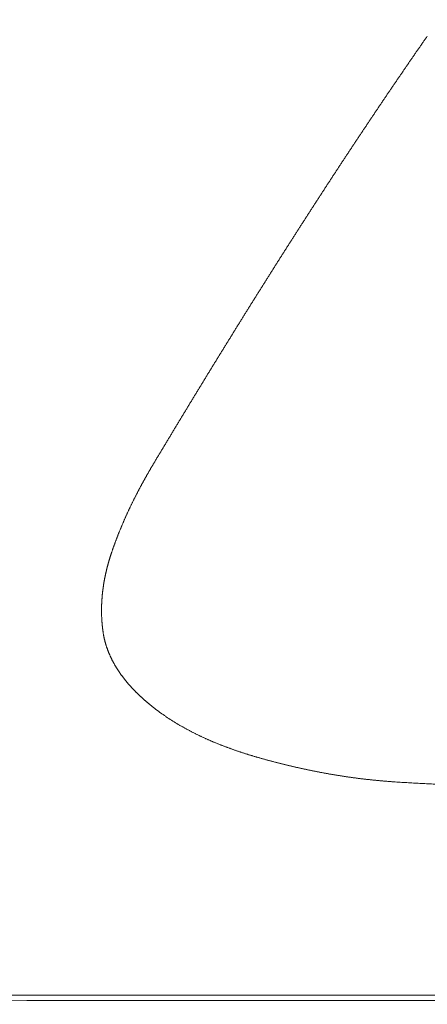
# Model space of a CAD drawing. Header units: millimetres. Extents: x 0 to 594, y 0 to 420.
# Tile 48 of 1056: x 248.26 to 249.7, y 58.02 to 61.48. Entities that reach past the tile are written whole.
import ezdxf

# ---------------------------------------------------------------- set-up
doc = ezdxf.new("R2010")
doc.units = ezdxf.units.MM
doc.layers.add('1', color=7, linetype='Continuous', true_color=0xffffff)
doc.styles.add('Arial', font='txt')
doc.dimstyles.get("Standard").update_dxf_attribs({"dimtxt": 0.18, "dimasz": 0.18, "dimexe": 0.18, "dimexo": 0.0625, "dimgap": 0.09, "dimtad": 0, "dimtih": 1, "dimtoh": 1, "dimdec": 4, "dimzin": 0, "dimdsep": 46, "dimtxsty": 'Standard', "dimcen": 0.09, "dimadec": 0, "dimazin": 0, "dimtfac": 1, "dimtdec": 4, "dimtofl": 0, "dimtmove": 0, "dimatfit": 3, "dimfxl": 0, "dimtolj": 1, "dimtzin": 0, "dimarcsym": 0})

# ---------------------------------------------------------------- blocks, each defined once
blk = doc.blocks.new('_U10')
at = {"layer": '1', "color": 18, "lineweight": 18}
for p, q in [((89.3862, 156.501), (71.7658, 156.501)), ((73.7658, 156.501), (73.7658, 109.1211)), ((276.553, 129.1958), (71.7658, 129.1958))]:
    blk.add_line(p, q, dxfattribs=at)
at = {"layer": '1', "color": 18}
for points in [[(73.7658, 156.501), (74.7037, 153.001), (72.828, 153.001)], [(73.7658, 129.1958), (72.828, 132.6958), (74.7037, 132.6958)]]:
    blk.add_solid(points, dxfattribs=at)
at = {"layer": '1', "color": 18, "linetype": 'Continuous', "lineweight": 13, "char_height": 3.5, "attachment_point": 7, "rotation": 90, "line_spacing_factor": 1.047437, "style": 'Arial'}
for s, insert in [('\\fArial|b0|i0;\\W1.0000;0.55', (76.7446, 98.6122)), ('\\fArial|b0|i0;\\W1.0000;FWD TIE DOWN', (76.7446, 58.6144))]:
    blk.add_mtext(s, dxfattribs=dict(at, insert=insert))
blk = doc.blocks.new('_U14')
at = {"layer": '1', "color": 18, "lineweight": 18}
for p, q in [((118.6615, 179.0767), (58.8264, 179.0767)), ((60.8264, 179.0767), (60.8264, 110.1517)), ((276.553, 129.1958), (58.8264, 129.1958))]:
    blk.add_line(p, q, dxfattribs=at)
at = {"layer": '1', "color": 18}
for points in [[(60.8264, 179.0767), (61.7642, 175.5767), (59.8886, 175.5767)], [(60.8264, 129.1958), (59.8886, 132.6958), (61.7642, 132.6958)]]:
    blk.add_solid(points, dxfattribs=at)
at = {"layer": '1', "color": 18, "linetype": 'Continuous', "lineweight": 13, "char_height": 3.5, "attachment_point": 7, "rotation": 90, "line_spacing_factor": 1.047437, "style": 'Arial'}
for s, insert in [('\\fArial|b0|i0;\\W1.0000;1.00', (63.8052, 99.6428)), ('\\fArial|b0|i0;\\W1.0000;BOW DEFLATED', (63.8052, 58.2793))]:
    blk.add_mtext(s, dxfattribs=dict(at, insert=insert))

msp = doc.modelspace()

# ---------------------------------------------------------------- linework, layer by layer
at = {"layer": '1', "color": 155, "linetype": 'Continuous', "lineweight": 13}
for points, knots in [([(248.7329, 59.9161), (248.7351, 59.9197), (248.7394, 59.927), (248.7459, 59.9379), (248.7525, 59.9488), (248.759, 59.9597), (248.7655, 59.9705), (248.7721, 59.9814), (248.7786, 59.9923), (248.7851, 60.0031), (248.7917, 60.014), (248.7982, 60.0248), (248.8047, 60.0356), (248.8113, 60.0464), (248.8178, 60.0573), (248.8243, 60.0681), (248.8309, 60.0789), (248.8374, 60.0897), (248.844, 60.1004), (248.8505, 60.1112), (248.857, 60.122), (248.8636, 60.1327), (248.8701, 60.1435), (248.8767, 60.1542), (248.8832, 60.165), (248.8897, 60.1757), (248.8963, 60.1864), (248.9028, 60.1971), (248.9094, 60.2078), (248.9159, 60.2185), (248.9224, 60.2292), (248.929, 60.2399), (248.9355, 60.2506), (248.9421, 60.2612), (248.9486, 60.2719), (248.9552, 60.2825), (248.9617, 60.2932), (248.9683, 60.3038), (248.9748, 60.3144), (248.9814, 60.325), (248.9879, 60.3357), (248.9945, 60.3463), (249.001, 60.3568), (249.0076, 60.3674), (249.0141, 60.378), (249.0207, 60.3886), (249.0272, 60.3991), (249.0338, 60.4097), (249.0404, 60.4202), (249.0469, 60.4308), (249.0535, 60.4413), (249.06, 60.4518), (249.0666, 60.4623), (249.0732, 60.4728), (249.0797, 60.4833), (249.0863, 60.4938), (249.0929, 60.5043), (249.0994, 60.5147), (249.106, 60.5252), (249.1126, 60.5357), (249.1191, 60.5461), (249.1257, 60.5565), (249.1323, 60.567), (249.1388, 60.5774), (249.1454, 60.5878), (249.152, 60.5982), (249.1586, 60.6086), (249.1651, 60.619), (249.1717, 60.6293), (249.1783, 60.6397), (249.1849, 60.6501), (249.1915, 60.6604), (249.198, 60.6708), (249.2046, 60.6811), (249.2112, 60.6914), (249.2178, 60.7017), (249.2244, 60.712), (249.231, 60.7223), (249.2376, 60.7326), (249.2442, 60.7429), (249.2508, 60.7532), (249.2574, 60.7634), (249.264, 60.7737), (249.2706, 60.7839), (249.2772, 60.7942), (249.2838, 60.8044), (249.2904, 60.8146), (249.297, 60.8248), (249.3036, 60.835), (249.3102, 60.8452), (249.3168, 60.8554), (249.3234, 60.8656), (249.33, 60.8757), (249.3366, 60.8859), (249.3432, 60.896), (249.3498, 60.9062), (249.3565, 60.9163), (249.3631, 60.9264), (249.3697, 60.9365), (249.3763, 60.9466), (249.3829, 60.9567), (249.3896, 60.9668), (249.3962, 60.9769), (249.4028, 60.9869), (249.4095, 60.997), (249.4161, 61.007), (249.4227, 61.0171), (249.4294, 61.0271), (249.436, 61.0371), (249.4426, 61.0471), (249.4493, 61.0571), (249.4559, 61.0671), (249.4626, 61.0771), (249.4692, 61.0871), (249.4759, 61.097), (249.4825, 61.107), (249.4892, 61.1169), (249.4958, 61.1269), (249.5025, 61.1368), (249.5091, 61.1467), (249.5158, 61.1566), (249.5225, 61.1665), (249.5291, 61.1764), (249.5358, 61.1863), (249.5425, 61.1962), (249.5491, 61.206), (249.5558, 61.2159), (249.5625, 61.2257), (249.5692, 61.2355), (249.5758, 61.2454), (249.5825, 61.2552), (249.5892, 61.265), (249.5959, 61.2748), (249.6026, 61.2846), (249.6093, 61.2943), (249.6159, 61.3041), (249.6226, 61.3139), (249.6293, 61.3236), (249.636, 61.3333), (249.6427, 61.3431), (249.6494, 61.3528), (249.6561, 61.3625), (249.6628, 61.3722), (249.6696, 61.3819), (249.6763, 61.3915), (249.683, 61.4012), (249.6897, 61.4109), (249.6942, 61.4173), (249.6964, 61.4205)], [0, 0, 0, 0, 0.006849, 0.013699, 0.020548, 0.027397, 0.034247, 0.041096, 0.047945, 0.054795, 0.061644, 0.068493, 0.075343, 0.082192, 0.089041, 0.095891, 0.10274, 0.10959, 0.116439, 0.123288, 0.130138, 0.136987, 0.143837, 0.150686, 0.157535, 0.164385, 0.171234, 0.178084, 0.184933, 0.191782, 0.198632, 0.205481, 0.212331, 0.21918, 0.226029, 0.232879, 0.239728, 0.246578, 0.253427, 0.260276, 0.267126, 0.273975, 0.280825, 0.287674, 0.294523, 0.301373, 0.308222, 0.315072, 0.321921, 0.32877, 0.33562, 0.342469, 0.349318, 0.356168, 0.363017, 0.369867, 0.376716, 0.383565, 0.390415, 0.397264, 0.404113, 0.410963, 0.417812, 0.424662, 0.431511, 0.43836, 0.44521, 0.452059, 0.458908, 0.465758, 0.472607, 0.479456, 0.486306, 0.493155, 0.500004, 0.506854, 0.513703, 0.520552, 0.527402, 0.534251, 0.5411, 0.54795, 0.554799, 0.561648, 0.568497, 0.575347, 0.582196, 0.589045, 0.595895, 0.602744, 0.609593, 0.616442, 0.623292, 0.630141, 0.63699, 0.643839, 0.650689, 0.657538, 0.664387, 0.671236, 0.678086, 0.684935, 0.691784, 0.698633, 0.705483, 0.712332, 0.719181, 0.72603, 0.73288, 0.739729, 0.746578, 0.753427, 0.760276, 0.767126, 0.773975, 0.780824, 0.787673, 0.794523, 0.801372, 0.808221, 0.81507, 0.821919, 0.828769, 0.835618, 0.842467, 0.849316, 0.856166, 0.863015, 0.869864, 0.876713, 0.883562, 0.890412, 0.897261, 0.90411, 0.910959, 0.917809, 0.924658, 0.931507, 0.938356, 0.945206, 0.952055, 0.958904, 0.965754, 0.972603, 0.979452, 0.986301, 0.993151, 1, 1, 1, 1]), ([(248.5871, 59.6082), (248.5875, 59.6094), (248.5884, 59.612), (248.5897, 59.6157), (248.591, 59.6195), (248.5924, 59.6233), (248.5937, 59.6271), (248.5951, 59.6308), (248.5964, 59.6346), (248.5978, 59.6383), (248.5992, 59.6421), (248.6006, 59.6459), (248.602, 59.6496), (248.6034, 59.6533), (248.6049, 59.6571), (248.6063, 59.6608), (248.6078, 59.6646), (248.6092, 59.6683), (248.6107, 59.672), (248.6122, 59.6757), (248.6137, 59.6794), (248.6152, 59.6832), (248.6167, 59.6869), (248.6182, 59.6906), (248.6198, 59.6943), (248.6213, 59.698), (248.6229, 59.7017), (248.6245, 59.7053), (248.626, 59.709), (248.6276, 59.7127), (248.6292, 59.7164), (248.6308, 59.7201), (248.6325, 59.7237), (248.6341, 59.7274), (248.6357, 59.7311), (248.6374, 59.7347), (248.639, 59.7384), (248.6407, 59.742), (248.6424, 59.7457), (248.644, 59.7493), (248.6457, 59.753), (248.6474, 59.7566), (248.6492, 59.7602), (248.6509, 59.7638), (248.6526, 59.7675), (248.6544, 59.7711), (248.6561, 59.7747), (248.6579, 59.7783), (248.6596, 59.7819), (248.6614, 59.7855), (248.6632, 59.7891), (248.665, 59.7927), (248.6668, 59.7963), (248.6686, 59.7999), (248.6704, 59.8035), (248.6722, 59.8071), (248.6741, 59.8106), (248.6759, 59.8142), (248.6778, 59.8178), (248.6796, 59.8213), (248.6815, 59.8249), (248.6834, 59.8285), (248.6853, 59.832), (248.6872, 59.8356), (248.6891, 59.8391), (248.691, 59.8426), (248.6929, 59.8462), (248.6948, 59.8497), (248.6968, 59.8532), (248.6987, 59.8568), (248.7007, 59.8603), (248.7026, 59.8638), (248.7046, 59.8673), (248.7066, 59.8708), (248.7085, 59.8743), (248.7105, 59.8778), (248.7125, 59.8813), (248.7145, 59.8848), (248.7165, 59.8883), (248.7186, 59.8918), (248.7206, 59.8953), (248.7226, 59.8988), (248.7246, 59.9023), (248.7267, 59.9057), (248.7287, 59.9092), (248.7308, 59.9127), (248.7322, 59.915), (248.7329, 59.9161)], [0, 0, 0, 0, 0.011764, 0.023528, 0.035292, 0.047055, 0.058817, 0.07058, 0.082342, 0.094104, 0.105865, 0.117627, 0.129388, 0.141149, 0.15291, 0.164671, 0.176432, 0.188192, 0.199953, 0.211714, 0.223474, 0.235235, 0.246996, 0.258757, 0.270518, 0.282279, 0.29404, 0.305801, 0.317563, 0.329325, 0.341086, 0.352848, 0.364611, 0.376373, 0.388136, 0.399898, 0.411661, 0.423425, 0.435188, 0.446952, 0.458716, 0.47048, 0.482244, 0.494009, 0.505774, 0.517539, 0.529305, 0.54107, 0.552836, 0.564602, 0.576369, 0.588135, 0.599902, 0.611669, 0.623436, 0.635203, 0.646971, 0.658738, 0.670506, 0.682274, 0.694042, 0.705811, 0.717579, 0.729347, 0.741116, 0.752884, 0.764653, 0.776421, 0.78819, 0.799959, 0.811727, 0.823496, 0.835264, 0.847032, 0.858801, 0.870569, 0.882336, 0.894104, 0.905872, 0.917639, 0.929406, 0.941172, 0.952939, 0.964705, 0.97647, 0.988235, 1, 1, 1, 1]), ([(248.5568, 59.3233), (248.5566, 59.3241), (248.5564, 59.3257), (248.5561, 59.3281), (248.5557, 59.3306), (248.5554, 59.333), (248.5551, 59.3354), (248.5548, 59.3378), (248.5545, 59.3403), (248.5542, 59.3427), (248.5539, 59.3451), (248.5537, 59.3475), (248.5534, 59.35), (248.5532, 59.3524), (248.553, 59.3548), (248.5528, 59.3572), (248.5526, 59.3597), (248.5524, 59.3621), (248.5522, 59.3645), (248.5521, 59.3669), (248.5519, 59.3694), (248.5518, 59.3718), (248.5516, 59.3742), (248.5515, 59.3766), (248.5514, 59.3791), (248.5513, 59.3815), (248.5512, 59.3839), (248.5511, 59.3863), (248.5511, 59.3888), (248.551, 59.3912), (248.551, 59.3936), (248.551, 59.3961), (248.5509, 59.3985), (248.5509, 59.4009), (248.5509, 59.4033), (248.5509, 59.4058), (248.551, 59.4082), (248.551, 59.4106), (248.551, 59.413), (248.5511, 59.4155), (248.5512, 59.4179), (248.5512, 59.4203), (248.5513, 59.4227), (248.5514, 59.4252), (248.5515, 59.4276), (248.5516, 59.43), (248.5518, 59.4324), (248.5519, 59.4348), (248.552, 59.4373), (248.5522, 59.4397), (248.5524, 59.4421), (248.5526, 59.4445), (248.5527, 59.4469), (248.5529, 59.4493), (248.5531, 59.4518), (248.5534, 59.4542), (248.5536, 59.4566), (248.5538, 59.459), (248.5541, 59.4614), (248.5543, 59.4638), (248.5546, 59.4662), (248.5549, 59.4687), (248.5552, 59.4711), (248.5555, 59.4735), (248.5558, 59.4759), (248.5561, 59.4783), (248.5564, 59.4807), (248.5567, 59.4831), (248.5571, 59.4855), (248.5574, 59.4879), (248.5578, 59.4903), (248.5582, 59.4927), (248.5586, 59.4951), (248.5589, 59.4975), (248.5593, 59.4999), (248.5598, 59.5023), (248.5602, 59.5047), (248.5606, 59.5071), (248.561, 59.5094), (248.5615, 59.5118), (248.5619, 59.5142), (248.5624, 59.5166), (248.5629, 59.519), (248.5634, 59.5214), (248.5638, 59.5238), (248.5643, 59.5261), (248.5649, 59.5285), (248.5654, 59.5309), (248.5659, 59.5333), (248.5664, 59.5356), (248.567, 59.538), (248.5675, 59.5404), (248.5681, 59.5427), (248.5687, 59.5451), (248.5692, 59.5475), (248.5698, 59.5498), (248.5704, 59.5522), (248.571, 59.5545), (248.5716, 59.5569), (248.5722, 59.5592), (248.5729, 59.5616), (248.5735, 59.5639), (248.5741, 59.5663), (248.5748, 59.5686), (248.5755, 59.571), (248.5761, 59.5733), (248.5768, 59.5757), (248.5775, 59.578), (248.5782, 59.5803), (248.5789, 59.5827), (248.5796, 59.585), (248.5803, 59.5873), (248.581, 59.5897), (248.5818, 59.592), (248.5825, 59.5943), (248.5832, 59.5966), (248.584, 59.5989), (248.5848, 59.6012), (248.5855, 59.6036), (248.5863, 59.6059), (248.5868, 59.6074), (248.5871, 59.6082)], [0, 0, 0, 0, 0.008403, 0.016805, 0.025205, 0.033604, 0.042002, 0.050399, 0.058795, 0.06719, 0.075584, 0.083977, 0.092369, 0.100761, 0.109152, 0.117542, 0.125932, 0.134322, 0.142711, 0.151099, 0.159488, 0.167876, 0.176264, 0.184651, 0.193039, 0.201426, 0.209814, 0.218202, 0.226589, 0.234977, 0.243365, 0.251753, 0.260141, 0.268529, 0.276918, 0.285307, 0.293696, 0.302086, 0.310476, 0.318867, 0.327258, 0.335649, 0.344041, 0.352434, 0.360827, 0.36922, 0.377614, 0.386009, 0.394404, 0.4028, 0.411197, 0.419594, 0.427991, 0.43639, 0.444789, 0.453189, 0.461589, 0.46999, 0.478392, 0.486794, 0.495197, 0.503601, 0.512005, 0.52041, 0.528816, 0.537223, 0.54563, 0.554037, 0.562446, 0.570855, 0.579264, 0.587674, 0.596085, 0.604497, 0.612908, 0.621321, 0.629734, 0.638147, 0.646561, 0.654976, 0.663391, 0.671806, 0.680222, 0.688638, 0.697054, 0.705471, 0.713888, 0.722305, 0.730723, 0.739141, 0.747559, 0.755977, 0.764395, 0.772814, 0.781232, 0.789651, 0.798069, 0.806487, 0.814906, 0.823324, 0.831742, 0.84016, 0.848577, 0.856995, 0.865411, 0.873828, 0.882244, 0.89066, 0.899075, 0.90749, 0.915904, 0.924317, 0.93273, 0.941142, 0.949553, 0.957963, 0.966372, 0.974781, 0.983188, 0.991595, 1, 1, 1, 1]), ([(248.7217, 59.0706), (248.721, 59.0712), (248.7194, 59.0725), (248.7171, 59.0744), (248.7148, 59.0763), (248.7125, 59.0783), (248.7103, 59.0802), (248.708, 59.0822), (248.7057, 59.0841), (248.7035, 59.0861), (248.7012, 59.088), (248.699, 59.09), (248.6968, 59.092), (248.6946, 59.094), (248.6924, 59.096), (248.6902, 59.098), (248.688, 59.1), (248.6858, 59.1021), (248.6837, 59.1041), (248.6815, 59.1062), (248.6794, 59.1082), (248.6772, 59.1103), (248.6751, 59.1123), (248.673, 59.1144), (248.6709, 59.1165), (248.6688, 59.1186), (248.6668, 59.1207), (248.6647, 59.1228), (248.6627, 59.125), (248.6607, 59.1271), (248.6586, 59.1293), (248.6566, 59.1314), (248.6546, 59.1336), (248.6527, 59.1357), (248.6507, 59.1379), (248.6488, 59.1401), (248.6468, 59.1423), (248.6449, 59.1445), (248.643, 59.1467), (248.6411, 59.149), (248.6392, 59.1512), (248.6374, 59.1534), (248.6355, 59.1557), (248.6337, 59.158), (248.6319, 59.1602), (248.6301, 59.1625), (248.6283, 59.1648), (248.6265, 59.1671), (248.6248, 59.1694), (248.623, 59.1718), (248.6213, 59.1741), (248.6196, 59.1764), (248.618, 59.1788), (248.6163, 59.1811), (248.6146, 59.1835), (248.613, 59.1859), (248.6114, 59.1883), (248.6098, 59.1907), (248.6082, 59.1931), (248.6067, 59.1955), (248.6051, 59.198), (248.6036, 59.2004), (248.6021, 59.2028), (248.6006, 59.2053), (248.5992, 59.2078), (248.5977, 59.2102), (248.5963, 59.2127), (248.5949, 59.2152), (248.5935, 59.2177), (248.5922, 59.2202), (248.5908, 59.2228), (248.5895, 59.2253), (248.5882, 59.2278), (248.5869, 59.2304), (248.5857, 59.2329), (248.5844, 59.2355), (248.5832, 59.238), (248.582, 59.2406), (248.5808, 59.2432), (248.5797, 59.2458), (248.5786, 59.2484), (248.5774, 59.251), (248.5764, 59.2536), (248.5753, 59.2562), (248.5743, 59.2588), (248.5733, 59.2614), (248.5723, 59.2641), (248.5713, 59.2667), (248.5704, 59.2693), (248.5694, 59.272), (248.5685, 59.2746), (248.5677, 59.2773), (248.5668, 59.28), (248.566, 59.2827), (248.5652, 59.2853), (248.5644, 59.288), (248.5637, 59.2907), (248.563, 59.2934), (248.5623, 59.2961), (248.5616, 59.2988), (248.561, 59.3015), (248.5603, 59.3042), (248.5598, 59.3069), (248.5592, 59.3096), (248.5586, 59.3124), (248.5581, 59.3151), (248.5577, 59.3178), (248.5572, 59.3206), (248.5569, 59.3224), (248.5568, 59.3233)], [0, 0, 0, 0, 0.009356, 0.018713, 0.028071, 0.03743, 0.04679, 0.05615, 0.065511, 0.074872, 0.084233, 0.093594, 0.102955, 0.112316, 0.121676, 0.131036, 0.140395, 0.149754, 0.159112, 0.168469, 0.177825, 0.18718, 0.196535, 0.205888, 0.21524, 0.224591, 0.23394, 0.243289, 0.252636, 0.261983, 0.271328, 0.280671, 0.290014, 0.299356, 0.308696, 0.318035, 0.327374, 0.336711, 0.346048, 0.355384, 0.364719, 0.374054, 0.383388, 0.392722, 0.402055, 0.411389, 0.420723, 0.430057, 0.439391, 0.448726, 0.458062, 0.467399, 0.476737, 0.486076, 0.495417, 0.50476, 0.514105, 0.523452, 0.5328, 0.542149, 0.5515, 0.560852, 0.570204, 0.579558, 0.588912, 0.598266, 0.607621, 0.616975, 0.62633, 0.635685, 0.645039, 0.654393, 0.663746, 0.673099, 0.682452, 0.691804, 0.701154, 0.710505, 0.719854, 0.729202, 0.738549, 0.747896, 0.757241, 0.766585, 0.775928, 0.78527, 0.794611, 0.803951, 0.81329, 0.822628, 0.831966, 0.841302, 0.850638, 0.859972, 0.869307, 0.878641, 0.887974, 0.897307, 0.90664, 0.915973, 0.925306, 0.93464, 0.943974, 0.953309, 0.962644, 0.971981, 0.981319, 0.990659, 1, 1, 1, 1]), ([(249.105, 58.8844), (249.1035, 58.8848), (249.1006, 58.8856), (249.0963, 58.8869), (249.0919, 58.8881), (249.0875, 58.8894), (249.0832, 58.8907), (249.0788, 58.892), (249.0745, 58.8933), (249.0702, 58.8946), (249.0658, 58.896), (249.0615, 58.8973), (249.0572, 58.8987), (249.0529, 58.9001), (249.0486, 58.9015), (249.0442, 58.9029), (249.0399, 58.9043), (249.0357, 58.9057), (249.0314, 58.9071), (249.0271, 58.9086), (249.0228, 58.9101), (249.0185, 58.9116), (249.0143, 58.9131), (249.01, 58.9146), (249.0057, 58.9161), (249.0015, 58.9176), (248.9973, 58.9192), (248.993, 58.9207), (248.9888, 58.9223), (248.9846, 58.9239), (248.9804, 58.9255), (248.9762, 58.9271), (248.972, 58.9288), (248.9678, 58.9304), (248.9636, 58.9321), (248.9594, 58.9338), (248.9552, 58.9355), (248.9511, 58.9372), (248.9469, 58.9389), (248.9428, 58.9407), (248.9386, 58.9424), (248.9345, 58.9442), (248.9304, 58.946), (248.9263, 58.9478), (248.9222, 58.9496), (248.9181, 58.9514), (248.914, 58.9533), (248.9099, 58.9552), (248.9058, 58.957), (248.9018, 58.9589), (248.8977, 58.9609), (248.8937, 58.9628), (248.8897, 58.9648), (248.8856, 58.9667), (248.8816, 58.9687), (248.8776, 58.9707), (248.8736, 58.9727), (248.8697, 58.9748), (248.8657, 58.9768), (248.8617, 58.9789), (248.8578, 58.981), (248.8539, 58.9831), (248.8499, 58.9852), (248.846, 58.9873), (248.8421, 58.9895), (248.8382, 58.9916), (248.8344, 58.9938), (248.8305, 58.996), (248.8267, 58.9983), (248.8228, 59.0005), (248.819, 59.0028), (248.8152, 59.005), (248.8114, 59.0073), (248.8076, 59.0096), (248.8039, 59.012), (248.8001, 59.0143), (248.7964, 59.0167), (248.7927, 59.0191), (248.789, 59.0215), (248.7853, 59.0239), (248.7816, 59.0263), (248.7779, 59.0288), (248.7743, 59.0312), (248.7707, 59.0337), (248.7671, 59.0362), (248.7635, 59.0388), (248.7599, 59.0413), (248.7563, 59.0439), (248.7528, 59.0465), (248.7493, 59.0491), (248.7458, 59.0517), (248.7423, 59.0543), (248.7388, 59.057), (248.7353, 59.0597), (248.7319, 59.0624), (248.7285, 59.0651), (248.7251, 59.0678), (248.7228, 59.0697), (248.7217, 59.0706)], [0, 0, 0, 0, 0.010418, 0.020836, 0.031255, 0.041674, 0.052094, 0.062513, 0.072933, 0.083353, 0.093773, 0.104193, 0.114613, 0.125032, 0.135452, 0.145871, 0.15629, 0.166709, 0.177128, 0.187546, 0.197964, 0.208382, 0.218799, 0.229216, 0.239633, 0.250049, 0.260465, 0.270881, 0.281296, 0.291711, 0.302126, 0.312541, 0.322955, 0.333369, 0.343783, 0.354196, 0.36461, 0.375024, 0.385437, 0.395851, 0.406265, 0.416679, 0.427093, 0.437508, 0.447923, 0.458339, 0.468755, 0.479172, 0.489589, 0.500008, 0.510428, 0.520848, 0.531269, 0.541691, 0.552113, 0.562536, 0.572959, 0.583382, 0.593805, 0.604228, 0.614651, 0.625074, 0.635496, 0.645918, 0.65634, 0.666761, 0.677182, 0.687602, 0.698022, 0.708441, 0.718859, 0.729277, 0.739694, 0.75011, 0.760526, 0.770941, 0.781355, 0.791769, 0.802182, 0.812594, 0.823006, 0.833417, 0.843828, 0.854239, 0.864649, 0.875059, 0.885469, 0.895879, 0.906288, 0.916698, 0.927109, 0.937519, 0.947931, 0.958342, 0.968755, 0.979169, 0.989584, 1, 1, 1, 1]), ([(249.5719, 58.8004), (249.5702, 58.8005), (249.5669, 58.8007), (249.562, 58.8011), (249.557, 58.8015), (249.5521, 58.8019), (249.5471, 58.8023), (249.5422, 58.8027), (249.5372, 58.8031), (249.5323, 58.8035), (249.5273, 58.804), (249.5224, 58.8044), (249.5174, 58.8049), (249.5125, 58.8054), (249.5076, 58.8059), (249.5026, 58.8064), (249.4977, 58.8069), (249.4928, 58.8075), (249.4878, 58.808), (249.4829, 58.8086), (249.478, 58.8091), (249.473, 58.8097), (249.4681, 58.8103), (249.4632, 58.8109), (249.4583, 58.8115), (249.4533, 58.8121), (249.4484, 58.8128), (249.4435, 58.8134), (249.4386, 58.8141), (249.4337, 58.8147), (249.4288, 58.8154), (249.4239, 58.8161), (249.419, 58.8168), (249.4141, 58.8175), (249.4091, 58.8182), (249.4042, 58.819), (249.3993, 58.8197), (249.3944, 58.8205), (249.3896, 58.8212), (249.3847, 58.822), (249.3798, 58.8228), (249.3749, 58.8236), (249.37, 58.8244), (249.3651, 58.8252), (249.3602, 58.8261), (249.3553, 58.8269), (249.3505, 58.8278), (249.3456, 58.8286), (249.3407, 58.8295), (249.3358, 58.8304), (249.331, 58.8313), (249.3261, 58.8322), (249.3212, 58.8331), (249.3164, 58.834), (249.3115, 58.835), (249.3067, 58.8359), (249.3018, 58.8369), (249.2969, 58.8378), (249.2921, 58.8388), (249.2872, 58.8398), (249.2824, 58.8408), (249.2776, 58.8418), (249.2727, 58.8428), (249.2679, 58.8439), (249.263, 58.8449), (249.2582, 58.8459), (249.2534, 58.847), (249.2485, 58.8481), (249.2437, 58.8491), (249.2389, 58.8502), (249.2341, 58.8513), (249.2293, 58.8524), (249.2244, 58.8535), (249.2196, 58.8547), (249.2148, 58.8558), (249.21, 58.8569), (249.2052, 58.8581), (249.2004, 58.8592), (249.1956, 58.8604), (249.1908, 58.8616), (249.186, 58.8628), (249.1812, 58.864), (249.1764, 58.8652), (249.1716, 58.8664), (249.1669, 58.8676), (249.1621, 58.8689), (249.1573, 58.8701), (249.1525, 58.8714), (249.1478, 58.8726), (249.143, 58.8739), (249.1382, 58.8752), (249.1335, 58.8764), (249.1287, 58.8777), (249.124, 58.879), (249.1192, 58.8804), (249.1145, 58.8817), (249.1097, 58.883), (249.1066, 58.8839), (249.105, 58.8844)], [0, 0, 0, 0, 0.010417, 0.020833, 0.031248, 0.041664, 0.052078, 0.062493, 0.072907, 0.083322, 0.093735, 0.104149, 0.114562, 0.124976, 0.135389, 0.145802, 0.156214, 0.166627, 0.17704, 0.187453, 0.197865, 0.208278, 0.21869, 0.229103, 0.239516, 0.249928, 0.260341, 0.270754, 0.281167, 0.29158, 0.301993, 0.312406, 0.322819, 0.333233, 0.343647, 0.35406, 0.364474, 0.374889, 0.385303, 0.395717, 0.406132, 0.416547, 0.426962, 0.437378, 0.447793, 0.458209, 0.468625, 0.479041, 0.489457, 0.499874, 0.510291, 0.520708, 0.531125, 0.541543, 0.55196, 0.562378, 0.572797, 0.583215, 0.593633, 0.604052, 0.614471, 0.62489, 0.635309, 0.645729, 0.656148, 0.666568, 0.676988, 0.687408, 0.697828, 0.708248, 0.718668, 0.729089, 0.739509, 0.74993, 0.76035, 0.770771, 0.781192, 0.791612, 0.802033, 0.812453, 0.822874, 0.833295, 0.843715, 0.854135, 0.864556, 0.874976, 0.885396, 0.895816, 0.906235, 0.916655, 0.927074, 0.937493, 0.947911, 0.95833, 0.968748, 0.979166, 0.989583, 1, 1, 1, 1]), ([(250.1067, 58.7844), (250.1028, 58.7844), (250.095, 58.7844), (250.0834, 58.7844), (250.0718, 58.7844), (250.0601, 58.7845), (250.0485, 58.7845), (250.0368, 58.7846), (250.0252, 58.7847), (250.0136, 58.7848), (250.0019, 58.7849), (249.9903, 58.785), (249.9787, 58.7851), (249.967, 58.7852), (249.9554, 58.7854), (249.9438, 58.7856), (249.9321, 58.7858), (249.9205, 58.7859), (249.9089, 58.7862), (249.8972, 58.7864), (249.8856, 58.7866), (249.874, 58.7869), (249.8623, 58.7872), (249.8507, 58.7875), (249.8391, 58.7878), (249.8274, 58.7881), (249.8158, 58.7884), (249.8042, 58.7888), (249.7926, 58.7892), (249.7809, 58.7896), (249.7693, 58.79), (249.7577, 58.7904), (249.7461, 58.7909), (249.7344, 58.7914), (249.7228, 58.7919), (249.7112, 58.7924), (249.6996, 58.7929), (249.688, 58.7935), (249.6763, 58.7941), (249.6647, 58.7947), (249.6531, 58.7953), (249.6415, 58.796), (249.6299, 58.7966), (249.6183, 58.7973), (249.6067, 58.7981), (249.5951, 58.7988), (249.5835, 58.7996), (249.5757, 58.8001), (249.5719, 58.8004)], [0, 0, 0, 0, 0.021739, 0.043479, 0.065219, 0.086959, 0.1087, 0.130441, 0.152182, 0.173924, 0.195666, 0.217407, 0.239149, 0.260891, 0.282632, 0.304374, 0.326115, 0.347857, 0.369598, 0.391339, 0.413079, 0.43482, 0.45656, 0.4783, 0.500039, 0.521779, 0.543518, 0.565256, 0.586995, 0.608733, 0.630471, 0.652208, 0.673945, 0.695682, 0.717419, 0.739156, 0.760892, 0.782629, 0.804365, 0.826102, 0.847838, 0.869575, 0.891311, 0.913048, 0.934785, 0.956523, 0.978261, 1, 1, 1, 1]), ([(272.8215, 58.018), (271.6392, 58.0187), (269.2745, 58.02), (265.7274, 58.022), (262.1804, 58.024), (258.2393, 58.0263), (253.9041, 58.0287), (248.3865, 58.0319), (243.263, 58.0348), (238.5336, 58.0376), (236.1689, 58.0389), (234.9866, 58.0396)], [0, 0, 0, 0, 0.09375, 0.187502, 0.281252, 0.375, 0.5, 0.625, 0.8125, 0.90625, 1, 1, 1, 1])]:
    msp.add_open_spline(points, degree=3, knots=knots, dxfattribs=at)
at = {"layer": '1', "color": 155, "linetype": 'Continuous', "lineweight": 18}
msp.add_open_spline([(272.8215, 58.0366), (260.2099, 58.0437), (247.5982, 58.0508), (234.9866, 58.058)], degree=3, dxfattribs=at)
msp.add_open_spline([(272.8215, 58.018), (268.0922, 58.0207), (260.2099, 58.0251), (249.9629, 58.031), (242.0806, 58.0355), (237.3513, 58.0383), (234.9866, 58.0396)], degree=3, knots=[0, 0, 0, 0, 0.375, 0.625, 0.8125, 1, 1, 1, 1], dxfattribs=at)

# ---------------------------------------------------------------- dimensions: what is measured, and where the dimension line sits
at = {"layer": '1', "color": 18, "linetype": 'Continuous', "lineweight": 13}
for base, p2, text, picture, middle in [((60.8264, 179.0767), (118.6615, 179.0767), '\\fArial|b0|i0;\\C18;{\\H1.00x;\\fArial|b0|i0;BOW DEFLATED\\fArial|b0|i0;}\\C18; <> ', '_U14', (60.8264, 83.3868)), ((73.7658, 156.501), (93.3862, 156.501), '\\fArial|b0|i0;\\C18;{\\H1.00x;\\fArial|b0|i0;FWD TIE DOWN\\fArial|b0|i0;}\\C18; <> ', '_U10', (73.7658, 83.039))]:
    dim = msp.add_linear_dim(base=base, p1=(276.553, 129.1958), p2=p2, angle=90, text=text, dimstyle='Standard', override={"dimtxt": 3.5, "dimasz": 3.5, "dimexe": 2, "dimexo": 0, "dimgap": 1.5, "dimtih": 0, "dimtoh": 0, "dimdec": 2, "dimlfac": 0.02, "dimdsep": 46, "dimlunit": 2, "dimtxsty": 'Arial', "dimsah": 1, "dimse1": 0, "dimse2": 0, "dimsd1": 0, "dimsd2": 0, "dimclrd": 18, "dimclre": 18, "dimclrt": 18, "dimtol": 0, "dimtm": -0.1, "dimtfac": 1, "dimtdec": 2, "dimtofl": 1, "dimtmove": 0, "dimlwd": 18, "dimlwe": 18}, dxfattribs=at)
    dim.commit()
    dim.dimension.update_dxf_attribs({"geometry": picture, "text_midpoint": middle, "dimtype": 160})

doc.saveas('drawing.dxf')
